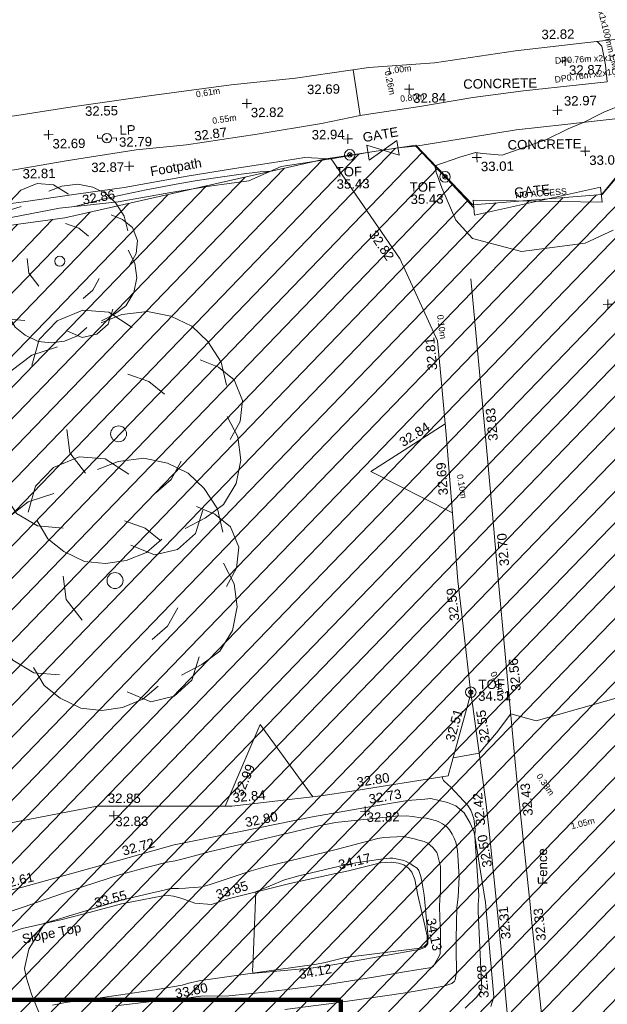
# Model space of a CAD drawing. Header units: millimetres. Extents: x -287732 to 520720, y -103372 to 287754.
# Tile 296 of 380: x 161566 to 184944, y 149983 to 189154. Entities that reach past the tile are written whole.
import ezdxf

# ---------------------------------------------------------------- set-up
doc = ezdxf.new("R2010")
doc.units = ezdxf.units.MM
for name, pattern in [('IMPORT-HIDDEN2 _3_', [4762.5, 3175, -1587.5]), ('IMPORT-UG_DRAINAGE_UNIDENTIFIED_QLB2 _2_', [2700, 1500, -300.0000000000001, 0, -250, 150, -300.0000000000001, 0, -200]), ('IMPORT-UG_ELEC_LV_QLB2 _2_', [2700, 1500, -300.0000000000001, 0, -250, 150, -300.0000000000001, 0, -200]), ('IMPORT-UG_ELEC_STREET LIGHTING_QLB2 _2_', [2700, 1500, -300.0000000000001, 0, -250, 150, -300.0000000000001, 0, -200])]:
    doc.linetypes.add(name, pattern=pattern)
for name, color, linetype, lineweight, true_color in [('00__TOPO__TOP_OF_FENCE_SYMBOL', 7, 'Continuous', 9, 0x666666), ('00_TOPO_FENCE', 7, 'Continuous', 9, 0x3f7f4f), ('00_TOPO_FOOTPATH', 7, 'Continuous', 9, 0xa50000), ('00_TOPO_FURN_LAMP_POST', 7, 'Continuous', 9, 0x666666), ('00_TOPO_GATE', 7, 'Continuous', 9, 0xa50000), ('00_TOPO_LEVEL_SPOT', 7, 'Continuous', 9, 0x666666), ('00_TOPO_TOP_OF_FENCE', 7, 'Continuous', 9, 0x666666), ('00_TOPO_TREE', 7, 'Continuous', 9, 0x666666), ('00_TOPO_VEGETATION', 7, 'Continuous', 9, 0x52a552), ('00_UAV_FENCE', 7, 'Continuous', 9, 0x264c2f), ('00_UAV_GATE', 7, 'Continuous', 9, 0xa50000), ('00_UAV_LEVEL_SPOT', 7, 'Continuous', 9, 0x666666), ('00_UAV_SLOPE_BOTTOM', 30, 'Continuous', 9, 0xff7f00), ('00_UAV_SLOPE_TOP', 40, 'Continuous', 9, 0xffbf00), ('00_UAV_TOP_OF_FENCE', 6, 'Continuous', 9, 0xff00ff), ('01_DTM_CONTOUR_MJR', 7, 'Continuous', 9, 0x7f3f00), ('01_DTM_CONTOUR_MNR', 7, 'Continuous', 9, 0xa5a552), ('12333-PUM-2D-U-0001-C01 - Rev2_REVIT IMPORT_dwg', 7, 'Continuous', 9, 0x767676), ('A_RHA_Line', 7, 'Continuous', 9, 0x00a600), ('PUM-CHAMBER EXTENTS', 6, 'IMPORT-HIDDEN2 _3_', 9, 0xff00ff), ('PUM-ELECTRIC-LV-QLB2', 1, 'IMPORT-UG_ELEC_LV_QLB2 _2_', 9, 0xff0000), ('PUM-UNABLE TO SURVEY', 190, 'Continuous', 9, 0x7f00ff), ('PUM-UNIDENTIFIED-QLB2', 150, 'IMPORT-UG_DRAINAGE_UNIDENTIFIED_QLB2 _2_', 9, 0x007fff)]:
    doc.layers.add(name, color=color, linetype=linetype, lineweight=lineweight, true_color=true_color)
for name, color, linetype, lineweight in [('00_TOPO_ROAD_EDGE', 7, 'Continuous', 9), ('00_TOPO_SURFACE', 7, 'Continuous', 9), ('00_TOPO_SURVEY_TEXT', 7, 'Continuous', 9), ('GEN-TEXT', 7, 'Continuous', 9)]:
    doc.layers.add(name, color=color, linetype=linetype, lineweight=lineweight)
doc.styles.add('Arial_1', font='arial.ttf', dxfattribs={"height": 250})
doc.styles.add('Swis721 Lt BT_2', font='swissl.ttf', dxfattribs={"height": 375})

# ---------------------------------------------------------------- blocks, each defined once
blk = doc.blocks.new('12333-PUM-2D-U-0001-C01 - Rev2_REVIT IMPORT_dwg_CONIFEROUS_TREE_2-2077527-Site Location Plan Proposed')
at = {"layer": '00_TOPO_TREE', "color": 254, "true_color": 0xcccccc, "flags": 128}
for points in [[(534066087.0929633, 725733843.0327543), (534066281.7199099, 725734491.7892429), (534066735.8494518, 725734945.9187847), (534067384.6059403, 725735205.42138), (534068033.3624287, 725735140.5457312), (534068617.2432683, 725734751.291838)], [(534067838.7354822, 725734881.043136), (534068357.7406729, 725735075.6700824), (534069006.4971614, 725735140.5457312), (534069590.3780012, 725735010.7944335), (534070109.3831918, 725734751.291838), (534070498.6370848, 725734362.037945), (534070823.0153292, 725733843.0327543), (534070952.7666268, 725733259.1519146)], [(534065503.2121236, 725731183.1311516), (534065178.8338795, 725731767.0119911), (534065049.0825817, 725732415.7684796), (534065178.8338795, 725733129.4006171), (534065568.0877725, 725733713.2814566), (534066087.0929633, 725734102.5353496), (534066735.8494518, 725734297.1622962)], [(534070304.0101385, 725733907.9084032), (534070758.1396804, 725733713.2814566), (534071147.3935735, 725733388.9032125), (534071342.0205199, 725732869.8980215), (534071277.1448711, 725732350.8928308), (534071017.6422758, 725731896.7632889)], [(534068487.4919707, 725733583.5301589), (534069006.4971614, 725733388.9032125), (534069395.7510545, 725733064.5249681)], [(534067384.6059403, 725731118.2555026), (534066995.3520472, 725731637.2606936), (534066930.4763982, 725732221.1415331)], [(534070952.7666268, 725732480.6441286), (534071212.2692223, 725731961.6389378), (534071277.1448711, 725731377.7580981), (534071147.3935735, 725730793.8772584), (534070823.0153292, 725730274.8720677), (534070368.8857872, 725729950.4938235), (534069849.8805965, 725729690.9912279)], [(534066800.7251006, 725729755.866877), (534066151.9686121, 725729820.7425258), (534065632.9634213, 725730145.12077), (534065308.5851771, 725730664.1259607), (534065243.7095283, 725731248.0068004), (534065438.3364747, 725731831.88764)], [(534069785.0049476, 725731377.7580981), (534069525.5023523, 725730923.6285561), (534069136.2484592, 725730599.2503119)], [(534069265.9997569, 725729431.4886327), (534068876.7458637, 725729107.1103884), (534068357.7406729, 725728912.4834418), (534067838.7354822, 725728847.607793), (534067319.7302914, 725728912.4834418), (534066800.7251006, 725729171.9860373), (534066411.4712076, 725729496.3642814), (534066151.9686121, 725729950.4938235)], [(534070304.0101385, 725730145.12077), (534070109.3831918, 725729561.2399302), (534069655.25365, 725729171.9860373), (534069071.3728102, 725729042.2347397), (534068487.4919707, 725729301.737335)]]:
    blk.add_lwpolyline(points, dxfattribs=at)
at = {"layer": '00_TOPO_TREE', "color": 254, "true_color": 0xcccccc}
blk.add_circle((534068227.9893752, 725732091.3902354), 200.1345612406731, dxfattribs=at)
blk = doc.blocks.new('12333-PUM-2D-U-0001-C01 - Rev2_REVIT IMPORT_dwg_MSL_Lamp_Post_SYM-2077199-Site Location Plan Proposed')
at = {"layer": '00_TOPO_FURN_LAMP_POST', "color": 254, "true_color": 0xcccccc, "flags": 128}
for points in [[(-500.1060478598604, 0), (-1000.212095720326, 0), (-1000.212095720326, 316.7338303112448)], [(500.1060478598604, 0), (1000.21209571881, 0), (1000.21209571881, -316.7338303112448)]]:
    blk.add_lwpolyline(points, dxfattribs=at)
at = {"layer": '00_TOPO_FURN_LAMP_POST', "color": 254, "true_color": 0xcccccc}
blk.add_circle((0, 0), 500.1060478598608, dxfattribs=at)
blk = doc.blocks.new('12333-PUM-2D-U-0001-C01 - Rev2_REVIT IMPORT_dwg__U51-2077578-Site Location Plan Proposed')
at = {"layer": '00_TOPO_GATE', "color": 9, "true_color": 0xe1aaaa, "flags": 128}
blk.add_lwpolyline([(42.30385725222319, -297.0023293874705), (-42.30385725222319, 297.0023293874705), (1241.721594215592, -126.1619294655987), (1157.113879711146, 467.8427293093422)], close=True, dxfattribs=at)
blk = doc.blocks.new('12333-PUM-2D-U-0001-C01 - Rev2_REVIT IMPORT_dwg__U52-2077579-Site Location Plan Proposed')
at = {"layer": '00_TOPO_GATE', "color": 9, "true_color": 0xe1aaaa, "flags": 128}
blk.add_lwpolyline([(25.41827112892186, -298.9212463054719), (-25.41827112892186, 298.9212463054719), (5108.923205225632, 133.3461428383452), (5058.086662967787, 731.188635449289)], close=True, dxfattribs=at)
blk = doc.blocks.new('12333-PUM-2D-U-0001-C01 - Rev2_REVIT IMPORT_dwg_MM-2077200-Site Location Plan Proposed')
at = {"layer": '00_TOPO_LEVEL_SPOT', "color": 254, "true_color": 0xcccccc, "flags": 128}
for points in [[(0, -500.0000000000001), (0, 0), (-500.0000000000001, 0)], [(500.0000000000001, 0), (0, 0), (0, 500.0000000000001)]]:
    blk.add_lwpolyline(points, dxfattribs=at)
blk = doc.blocks.new('12333-PUM-2D-U-0001-C01 - Rev2_REVIT IMPORT_dwg_CONIFEROUS_TREE-2077251-Site Location Plan Proposed')
at = {"layer": '00_TOPO_TREE', "color": 254, "true_color": 0xcccccc, "flags": 128}
for points in [[(-1889.403682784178, 1545.875740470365), (-1717.639711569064, 2118.422311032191), (-1316.857112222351, 2519.204910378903), (-744.3105416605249, 2748.223538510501), (-171.763971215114, 2690.968881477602), (343.5279423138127, 2347.440939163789)], [(-343.5279423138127, 2461.950253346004), (114.5093140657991, 2633.714224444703), (687.0558846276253, 2690.968881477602), (1202.347798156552, 2576.459567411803), (1660.385054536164, 2347.440939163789), (2003.912996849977, 2003.912996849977), (2290.18628213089, 1545.875740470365), (2404.695596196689, 1030.583826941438)], [(-2404.695596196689, -801.5651986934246), (-2690.968881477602, -286.2732852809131), (-2805.478195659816, 286.2732852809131), (-2690.968881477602, 916.0745128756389), (-2347.440939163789, 1431.36642628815), (-1889.403682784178, 1774.894368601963), (-1316.857112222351, 1946.658339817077)], [(1832.149025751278, 1603.130397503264), (2232.93162509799, 1431.36642628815), (2576.459567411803, 1145.093141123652), (2748.223538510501, 687.0558846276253), (2690.968881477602, 229.0186282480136), (2461.950253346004, -171.763971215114)], [(229.0186282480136, 1316.857112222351), (687.0558846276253, 1145.093141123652), (1030.583826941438, 858.8198558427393)], [(2404.695596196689, 343.5279423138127), (2633.714224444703, -114.5093140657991), (2690.968881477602, -629.8012275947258), (2576.459567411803, -1145.093141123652), (2290.18628213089, -1603.130397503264), (1889.403682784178, -1889.403682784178), (1431.36642628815, -2118.422311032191)], [(-744.3105416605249, -858.8198558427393), (-1087.838483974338, -400.7825993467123), (-1145.093141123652, 114.5093140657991)], [(-1259.602455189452, -2061.167653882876), (-1832.149025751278, -2003.912996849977), (-2290.18628213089, -1717.639711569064), (-2576.459567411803, -1259.602455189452), (-2633.714224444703, -744.3105416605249), (-2461.950253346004, -229.0186282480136)], [(1374.111769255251, -629.8012275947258), (1145.093141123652, -1030.583826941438), (801.5651986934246, -1316.857112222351)], [(1832.149025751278, -1717.639711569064), (1660.385054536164, -2232.93162509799), (1259.602455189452, -2576.459567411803), (744.3105416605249, -2690.968881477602), (229.0186282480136, -2461.950253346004)], [(916.0745128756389, -2347.440939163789), (572.5465705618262, -2633.714224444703), (114.5093140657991, -2805.478195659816), (-343.5279423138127, -2862.732852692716), (-801.5651986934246, -2805.478195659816), (-1259.602455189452, -2576.459567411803), (-1603.130397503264, -2290.18628213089), (-1832.149025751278, -1889.403682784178)]]:
    blk.add_lwpolyline(points, dxfattribs=at)
at = {"layer": '00_TOPO_TREE', "color": 254, "true_color": 0xcccccc}
blk.add_circle((0, 0), 176.6246020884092, dxfattribs=at)
blk = doc.blocks.new('12333-PUM-2D-U-0001-C01 - Rev2_REVIT IMPORT_dwg__U78-2077608-Site Location Plan Proposed')
at = {"layer": '00_UAV_GATE', "color": 9, "true_color": 0xe1aaaa, "flags": 128}
blk.add_lwpolyline([(-25.41827112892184, 298.9212463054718), (25.41827112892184, -298.9212463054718), (-5108.923205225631, -133.3461428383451), (-5058.086662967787, -731.1886354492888)], close=True, dxfattribs=at)
blk = doc.blocks.new('12333-PUM-2D-U-0001-C01 - Rev2_REVIT IMPORT_dwg_MSL_Node_LineworkTOF-2077248-Site Location Plan Proposed')
at = {"layer": '00__TOPO__TOP_OF_FENCE_SYMBOL', "color": 254, "true_color": 0xcccccc, "flags": 128}
for points in [[(165.3591892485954, 165.3591892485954), (0, 0), (-165.3591892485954, 165.3591892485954)], [(165.3591892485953, -165.3591892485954), (0, 0), (-165.3591892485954, -165.3591892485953)]]:
    blk.add_lwpolyline(points, dxfattribs=at)
at = {"layer": '00__TOPO__TOP_OF_FENCE_SYMBOL', "color": 254, "true_color": 0xcccccc}
for radius in [562.5594001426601, 233.853208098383]:
    blk.add_circle((0, 0), radius, dxfattribs=at)
blk = doc.blocks.new('12333-PUM-2D-U-0001-C01 - Rev2_REVIT IMPORT_dwg_UAV-2077255-Site Location Plan Proposed')
at = {"layer": '00_UAV_LEVEL_SPOT', "color": 254, "true_color": 0xcccccc, "flags": 128}
for points in [[(0, -500.0000000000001), (0, 0), (-500.0000000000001, 0)], [(500.0000000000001, 0), (0, 0), (0, 500.0000000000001)]]:
    blk.add_lwpolyline(points, dxfattribs=at)
blk = doc.blocks.new('12333-PUM-2D-U-0001-C01 - Rev2_REVIT IMPORT_dwg_MSL_Node_LineworkTOF-2077201-Site Location Plan Proposed')
at = {"layer": '00__TOPO__TOP_OF_FENCE_SYMBOL', "color": 254, "true_color": 0xcccccc, "flags": 128}
for points in [[(165.3591892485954, 165.3591892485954), (0, 0), (-165.3591892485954, 165.3591892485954)], [(165.3591892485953, -165.3591892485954), (0, 0), (-165.3591892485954, -165.3591892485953)]]:
    blk.add_lwpolyline(points, dxfattribs=at)
at = {"layer": '00__TOPO__TOP_OF_FENCE_SYMBOL', "color": 254, "true_color": 0xcccccc}
for radius in [562.5594001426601, 233.853208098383]:
    blk.add_circle((0, 0), radius, dxfattribs=at)
blk = doc.blocks.new('12333-PUM-2D-U-0001-C01 - Rev2_REVIT IMPORT_dwg_MGS62954_T2_Galway_ITM_3d_Rev1-2077680-Site Location Plan Proposed')
at = {"layer": '00_TOPO_FENCE', "color": 254, "true_color": 0xcccccc}
blk.add_line((534080560.6465706, 725736199.7249339), (534079089.706109, 725735982.6870704), dxfattribs=at)
at = {"layer": '00_TOPO_FENCE', "color": 254, "true_color": 0xcccccc, "flags": 128}
for points in [[(534089819.8181641, 725734364.0279521), (534091587.8681737, 725736440.7020699), (534092625.7930987, 725737541.3462248), (534097629.2555963, 725737998.4735422), (534105021.721773, 725738801.3791058), (534107412.8342192, 725739013.897784), (534109747.2000771, 725739215.477581), (534111269.5559804, 725739309.8737594), (534111565.4135019, 725739349.1290561), (534112422.2685639, 725735423.3515906), (534113518.8731127, 725730255.5723001), (534114553.873535, 725720679.9188492)], [(534084736.3132299, 725733931.760563), (534083702.6926469, 725735094.4357015), (534082468.651852, 725736428.5140647), (534081760.0643075, 725736370.5653338)]]:
    blk.add_lwpolyline(points, dxfattribs=at)
at = {"layer": '00_TOPO_FOOTPATH', "color": 254, "true_color": 0xcccccc, "flags": 128}
for points in [[(534048380.8926959, 725733805.3617029), (534051404.8877957, 725734133.4299015), (534054750.0257494, 725734498.1554894), (534057260.7288721, 725734766.131496), (534059525.9743461, 725734997.5792483), (534062080.0533819, 725735330.6792617), (534064331.4164699, 725735525.0418363), (534066478.1114933, 725735754.5814434), (534068550.0955523, 725736076.9933017), (534071346.7820883, 725736468.2548326), (534073354.2506836, 725736638.3443124), (534076166.4515932, 725737011.3752475), (534078730.935949, 725737383.9475698), (534080280.6208058, 725737676.7111665), (534080030.3167347, 725739507.5337886)], [(534082468.651852, 725736428.5140647), (534084689.8169116, 725736747.9614198), (534086474.9225988, 725737004.4299549), (534088413.2394424, 725737175.2506272), (534089936.6856776, 725737328.8929453), (534091592.3319272, 725737479.6838331), (534092625.7930987, 725737541.3462248)], [(534079089.706109, 725735982.6870704), (534078049.0715628, 725736054.328202), (534076720.3586649, 725735858.8648909), (534075238.7315319, 725735665.8502871), (534073356.8451687, 725735387.5688556), (534070846.5319447, 725734978.9219357), (534068931.1370717, 725734748.0802054), (534066834.2026293, 725734483.979869), (534065423.8192201, 725734321.7143017), (534063805.2035002, 725734136.6455272), (534061912.8399652, 725733916.8772883), (534060158.0540732, 725733719.7431765), (534058514.0457522, 725733545.5513664), (534057433.0991516, 725733432.1944396), (534056255.579345, 725733277.3455896), (534054571.737803, 725733115.0358073), (534052882.112075, 725732933.3238752), (534051040.8603336, 725732728.8830935), (534049097.738756, 725732519.9682964)]]:
    blk.add_lwpolyline(points, dxfattribs=at)
at = {"layer": '00_TOPO_ROAD_EDGE', "color": 254, "true_color": 0xcccccc, "flags": 128}
blk.add_lwpolyline([(534049166.8347232, 725736036.3873852), (534052077.9519004, 725736301.7413015), (534054047.129259, 725736498.4014407), (534056106.2844405, 725736767.9867526), (534058127.5571446, 725736994.8318716), (534060649.0315709, 725737281.643234), (534063155.7470049, 725737513.6608075), (534066625.2664149, 725737921.5449387), (534068829.5700359, 725738225.9236958), (534071903.0580063, 725738608.7035432), (534075175.8924517, 725738984.3894305), (534077729.599429, 725739211.8085356), (534080664.1829662, 725739589.0084883), (534083267.9059826, 725739718.0286187), (534086509.2554448, 725740143.6784401), (534089260.2899566, 725740412.9397565), (534092685.2740358, 725740739.9427481)], dxfattribs=at)
at = {"layer": '00_TOPO_SURFACE', "color": 254, "true_color": 0xcccccc, "flags": 128}
blk.add_lwpolyline([(534080280.6208058, 725737676.7111665), (534080525.8585052, 725737723.0410191), (534082657.7134101, 725737991.0207857), (534084771.6343562, 725738319.0004151), (534086791.0552496, 725738547.4308517), (534089015.7755635, 725738749.8005006), (534090127.5941032, 725738848.9961091), (534090076.0401391, 725739520.2983634), (534089941.943459, 725740269.4398012), (534089759.9385664, 725740460.6440922)], dxfattribs=at)
at = {"layer": '00_TOPO_VEGETATION', "color": 254, "true_color": 0xcccccc, "flags": 128}
blk.add_lwpolyline([(534079089.706109, 725735982.6870704), (534077107.4490384, 725735701.4455252), (534075803.4358929, 725735155.7743704), (534074242.3401212, 725734968.6056678), (534072688.4736475, 725734754.1856192), (534070589.9404671, 725734418.4856968), (534068254.1179713, 725734208.5613723), (534066393.0580396, 725733874.6943495), (534064009.6505664, 725733373.5769926), (534061509.3260654, 725733261.5801309), (534058971.5291822, 725733123.2938733), (534055743.4118702, 725732677.8974553), (534051215.1617922, 725732306.7433043), (534045278.8563303, 725731679.1055425)], dxfattribs=at)
at = {"layer": '00_UAV_FENCE', "color": 254, "true_color": 0xcccccc, "flags": 128}
for points in [[(534065828.9635001, 725709778.2770001), (534069337.9635001, 725710396.277), (534069512.1946186, 725710393.1854879), (534074511.3945473, 725710304.4809691), (534074691.9635002, 725710301.2770001), (534078238.9635001, 725710645.2770001), (534079478.2987759, 725710816.4047271), (534083322.9635001, 725711347.277), (534083634.7951305, 725712408.0652512), (534084283.4714114, 725714614.7309977), (534084020.4526887, 725717300.979053), (534083843.4710001, 725719108.5185001), (534083647.724278, 725722285.1770046), (534083484.4710001, 725724934.5185001), (534083309.2241297, 725727272.1865741), (534083204.471, 725728669.5185), (534081752.7417334, 725731962.0285367), (534081745.471, 725731978.5185), (534079089.706109, 725735982.6870704)], [(534084566.4710001, 725731101.5185002), (534084941.2414995, 725726116.6528975), (534085104.4710001, 725723945.5185), (534085305.9987741, 725721131.8778507), (534085447.5775002, 725719155.219), (534085673.780219, 725716147.4232845), (534085996.5775002, 725711855.219), (534086056.6948432, 725711163.7040931), (534086489.6503397, 725706183.5242652), (534086541.5775001, 725705586.2190001), (534086924.9495795, 725701202.7571129), (534087230.5775002, 725697708.219), (534086066.2588428, 725696776.3391744), (534082164.4504026, 725693653.4685186), (534081658.6155, 725693248.616)], [(534083676.5432086, 725721817.491518), (534080456.5775001, 725723508.219), (534081610.8437002, 725724222.1235765), (534083452.4867655, 725725361.1653438)], [(534081619.6155, 725695485.6159999), (534084621.7436427, 725699480.6394203), (534085589.6155, 725700768.6160002), (534085327.4953504, 725704144.9693265), (534085212.5775, 725705625.2190001), (534084909.586341, 725709126.1092554), (534084817.5775002, 725710189.219), (534084346.5568454, 725714092.015847), (534084283.4714114, 725714614.7309977)], [(534077926.630276, 725710614.9858727), (534075873.5775, 725713521.219), (534075289.0133345, 725712214.3352635), (534074435.3462859, 725710305.83035)]]:
    blk.add_lwpolyline(points, dxfattribs=at)
at = {"layer": '00_UAV_SLOPE_BOTTOM', "color": 254, "true_color": 0xcccccc, "flags": 128}
blk.add_lwpolyline([(534065300.6238686, 725706986.9946927), (534066313.902, 725707218.1595), (534070144.6724779, 725708219.5773307), (534072380.9019999, 725708804.1595001), (534075025.1100173, 725709286.6687083), (534077893.902, 725709810.1595002), (534079950.2699833, 725710132.3654041), (534081684.902, 725710404.1595001), (534082380.9019999, 725710435.1595001), (534082618.902, 725710459.1595), (534083270.9019999, 725710291.1595001), (534083603.902, 725710154.1595), (534083929.902, 725709872.1595001), (534084163.902, 725709455.1595001), (534084303.7987173, 725709125.9907534), (534084316.902, 725709095.1595), (534084716.902, 725706288.1595001), (534084864.1403317, 725704168.1531754), (534084977.902, 725702530.1595001), (534084863.902, 725702150.1595)], dxfattribs=at)
at = {"layer": '00_UAV_SLOPE_TOP', "color": 254, "true_color": 0xcccccc, "flags": 128}
for points in [[(534071601.902, 725703052.1595), (534069416.902, 725702782.1595001), (534067947.902, 725702600.1595001), (534067421.9019999, 725702510.1595001)], [(534065556.9019999, 725705346.1595001), (534066269.9019999, 725705576.1595001), (534067862.902, 725705910.1595), (534068998.7159233, 725706184.6836723), (534070241.902, 725706485.1595001), (534071886.902, 725706780.1595), (534072108.9019999, 725706785.1595), (534072317.902, 725706755.1595001), (534072565.902, 725706681.1595001), (534072762.9019999, 725706614.1595001), (534073152.902, 725706466.1595001), (534073828.9019999, 725706398.1595), (534073861.3037724, 725706408.8451909), (534074486.9020001, 725706615.1595), (534076948.9019999, 725707179.1595001), (534078713.242602, 725707531.8768867), (534079289.9019999, 725707647.1595001), (534080567.902, 725707934.1595001), (534080989.902, 725707956.1595001), (534081289.9019999, 725707920.1595), (534081492.902, 725707845.1595001), (534081678.902, 725707711.1595001), (534081807.9020001, 725707547.1595001), (534081916.902, 725707249.1595002), (534082032.9019999, 725706630.1595001), (534082186.9633693, 725705886.9050968), (534082368.902, 725705009.1595), (534082368.902, 725704696.1595001), (534082253.9020001, 725704584.1595001), (534082075.902, 725704518.1595), (534079092.902, 725704197.1595), (534078670.8867025, 725704101.3191377), (534078295.902, 725704016.1595002), (534077951.902, 725703959.1595), (534075495.902, 725703645.1595001), (534073732.1787094, 725703435.890393), (534073329.9020001, 725703388.1595), (534072856.902, 725703282.1595001), (534072593.9019999, 725703206.1595001), (534071601.902, 725703052.1595)]]:
    blk.add_lwpolyline(points, dxfattribs=at)
at = {"layer": '01_DTM_CONTOUR_MJR', "color": 254, "true_color": 0xcccccc, "flags": 128}
for points in [[(534090430.0000002, 725714420.0000001), (534086862.2316428, 725713478.0149349), (534085860, 725713780), (534085268.8223761, 725713029.0339919), (534084570.0000001, 725712230), (534083535.6733062, 725712070.8728164)], [(534083082.1341116, 725711314.0232176), (534083112.2570395, 725711229.6610901), (534083129.8719096, 725711165.9398274), (534083153.4772388, 725711138.2782035), (534083304.2121212, 725711015.2969698), (534083424.0087572, 725710904.2481835), (534084080.5869101, 725710165.7569479), (534084205.5457308, 725709969.0726225), (534084316.9729729, 725709633.6216216), (534084364.3039228, 725709196.5825516), (534084340, 725708940.0000002), (534084452.8030225, 725706558.9097788), (534084445.7748025, 725706349.5357338), (534084429.5592022, 725706242.5423534), (534084422.5952014, 725706091.0464451), (534084421.898213, 725705932.6862141), (534084505.1613889, 725703084.8986096), (534084509.1379311, 725702926.5154265), (534084506.5057251, 725702858.6607323), (534084473.1443371, 725702763.716778), (534084310.5709871, 725702545.7197058), (534083839.5626149, 725702095.2716875)]]:
    blk.add_lwpolyline(points, dxfattribs=at)
at = {"layer": '01_DTM_CONTOUR_MNR', "color": 254, "true_color": 0xcccccc, "flags": 128}
for points in [[(534090265.0323723, 725732944.6511443), (534089145.1956927, 725732447.2453448), (534086597.9221744, 725732162.7081757), (534084666.5523909, 725732707.3133285), (534084008.871722, 725733453.17721), (534083481.0042728, 725734740.7298917), (534083262.3498024, 725735378.7588936), (534083210.0000001, 725735630), (534084217.1990467, 725735957.2226439), (534084841.7829459, 725736127.6899226), (534085119.6564015, 725736085.5268037), (534085906.9555977, 725736000.8402803), (534087678.8919446, 725736602.9187045), (534088542.7013578, 725737000.8531672), (534089180.0000002, 725737260), (534089793.1680665, 725737556.6318974), (534089978.5554035, 725737638.4432285), (534090764.462625, 725737945.802331)], [(534068848.2285606, 725734261.9550973), (534070003.8368936, 725734536.5264009), (534070710.4051126, 725734679.3340883), (534071710.4661247, 725734872.4417344), (534073064.1141157, 725735107.3627374), (534073751.9288729, 725735202.9430381), (534074762.2672065, 725735335.5870447), (534075506.4589631, 725735427.3320159), (534076257.3747249, 725735508.0025079), (534076696.1273216, 725735529.3257909)], [(534065890.0000001, 725706280), (534066319.2582047, 725706423.7944016), (534068204.9383315, 725707039.1852738), (534070217.7388917, 725707653.061499), (534071403.7376054, 725707959.0028769), (534072084.1710609, 725708107.7602824), (534072408.8674545, 725708164.9160037), (534072775.5196832, 725708242.2158315), (534073762.4365091, 725708492.7918869), (534077193.7019396, 725709251.045135), (534078146.4536924, 725709458.9026831), (534078813.7898393, 725709569.0113463), (534081198.2708886, 725709787.3154018), (534081636.6367615, 725709792.9146609), (534081862.9676329, 725709766.6505016), (534082216.5193385, 725709706.9738085), (534082416.1854487, 725709680.1055782), (534082529.0175352, 725709662.565455), (534082823.8326048, 725709571.779315), (534082921.4549742, 725709533.0037719), (534083059.1792453, 725709453.0660379), (534083214.3193786, 725709335.9921516), (534083340.5351045, 725709201.1840608), (534083445.5206239, 725709026.8117169), (534083518.1726274, 725708870.1054385), (534083577.3598196, 725708714.2876582), (534083641.2269873, 725708374.4150554), (534083690.2775289, 725707326.3232564), (534083634.3667529, 725706525.6966919), (534083580.4832805, 725706103.8044577), (534083546.3139103, 725705504.8444778), (534083523.6891025, 725704856.0657053), (534083516.6288864, 725704240.1022899), (534083526.1832269, 725703754.2667564), (534083520.6059644, 725703542.9911544), (534083456.3515237, 725703232.571242), (534083428.0964162, 725703181.3115098), (534083317.9549157, 725703095.4678937), (534082999.9386626, 725702983.6669164), (534081550.2896962, 725702756.5266469), (534080927.5239016, 725702678.0847688), (534078412.3242056, 725702370.6458873), (534076657.4611285, 725702175.8607738)], [(534066904.2328768, 725702172.8219178), (534066593.539235, 725702959.3969288), (534066407.7755777, 725703597.5511552), (534066339.830227, 725703980.6552563), (534066524.033309, 725704747.1897709), (534066556.0293872, 725704816.4258972), (534067180.0000002, 725705770.0000001), (534067764.9398355, 725705937.7773209), (534067941.9077772, 725705991.1422842), (534070006.2179585, 725706575.6605953), (534070330.1252804, 725706655.2296809), (534071585.083612, 725706933.7612555), (534071887.4478941, 725706996.9290057), (534072044.4252353, 725707029.490446), (534072204.345621, 725707058.2953596), (534072355.7095369, 725707065.1542236), (534072518.5929207, 725707054.5372931), (534072794.1154386, 725707067.4538089), (534072931.3876914, 725707077.0314591), (534073155.003495, 725707085.4298754), (534073462.2495741, 725707113.5456029), (534073779.4781885, 725707196.9650801), (534075413.3254778, 725707709.8267934), (534075984.4837149, 725707865.2051059), (534078441.3704581, 725708420.0158867), (534078816.2741576, 725708504.3983945), (534080480.2069806, 725708910.2191558), (534080639.4353867, 725708936.8131039), (534080694.4539538, 725708942.255977), (534081501.0718561, 725708965.1079834), (534081545.6438792, 725708959.6184419), (534081575.5462567, 725708953.5467081), (534081975.9618587, 725708855.4383287), (534082010.4997733, 725708845.5633237), (534082321.5061101, 725708759.7372711), (534082462.8358952, 725708690.6049634), (534082665.6510434, 725708508.2958863), (534082811.5606545, 725708313.4990157), (534082825.2814918, 725708282.3341907), (534082941.6809488, 725707809.8674772), (534082949.6501721, 725707756.5214558), (534082930.0828139, 725706752.8498653), (534082918.9225297, 725706622.4023716), (534082881.5674415, 725706196.8751807), (534082892.5144461, 725705666.3291211), (534082915.0804583, 725705197.7499357), (534082899.1516067, 725704730.5603876), (534082897.0555556, 725704605.2484397), (534082879.2924776, 725704286.9072126), (534082858.2044939, 725704216.2698619), (534082587.1068377, 725703785.7991452), (534082524.1269051, 725703742.7779164), (534081534.0645471, 725703598.3670312), (534080367.1219, 725703425.0473908), (534078624.2135642, 725703172.8811929), (534078305.8085863, 725703125.4777141), (534078157.2199067, 725703108.0959394), (534077088.4862501, 725702996.4648849), (534076012.7269439, 725702883.6661807), (534074438.3095587, 725702753.8943065), (534073326.0038587, 725702758.6096823), (534073031.4420577, 725702732.130816), (534072854.4512374, 725702702.8332437), (534072153.1637638, 725702651.2075193), (534071482.2008901, 725702591.2034668), (534069923.4316689, 725702441.5820448)]]:
    blk.add_lwpolyline(points, dxfattribs=at)
blk.add_lwpolyline([(534082083.4509851, 725707612.7924485), (534082161.7084136, 725707368.9049456), (534082212.5560196, 725707106.0075845), (534082284.5655175, 725706627.8242264), (534082298.5708178, 725706493.3993256), (534082407.7022809, 725705057.3577431), (534082410.9302326, 725705024.0981914), (534082409.0962974, 725704989.3536408), (534082400.0675678, 725704694.5945947), (534082396.2170089, 725704678.735093), (534082287.8566511, 725704557.3602382), (534082265.8686067, 725704542.6146387), (534082103.0037454, 725704479.7434458), (534082049.9299027, 725704469.2365025), (534079364.362372, 725704033.5179783), (534078986.1520915, 725703971.0020481), (534078301.028174, 725703861.661199), (534077982.3175594, 725703827.1389229), (534077820.0742545, 725703814.6883109), (534075510.7684212, 725703633.9052632), (534075482.6024027, 725703635.3157895), (534075410.0000001, 725703640.0000001), (534075409.0672349, 725703799.7395834), (534075417.1944571, 725703893.4974878), (534075590, 725706870.0000001), (534076745.044934, 725707325.4519824), (534077315.5537687, 725707483.9435833), (534079161.3574757, 725707882.0159814), (534079582.6964837, 725707959.9139241), (534080581.1377435, 725708091.4972819), (534080941.0386055, 725708122.7246354), (534081068.7700812, 725708114.914493), (534081325.5513492, 725708064.575487), (534081502.9142071, 725708016.5932695), (534081560.1664534, 725707995.1719725), (534081732.2754808, 725707889.61319), (534081777.4391891, 725707869.445946), (534081798.6728063, 725707858.6533045), (534081829.8274764, 725707831.3478734), (534081859.9182191, 725707805.9563836), (534082018.596096, 725707700.4627581)], close=True, dxfattribs=at)
for name, p, xscale, yscale, zscale in [('12333-PUM-2D-U-0001-C01 - Rev2_REVIT IMPORT_dwg_MM-2077200-Site Location Plan Proposed', (534088466.5871824, 725739703.8054394), 0.375, 0.375, 0.375), ('12333-PUM-2D-U-0001-C01 - Rev2_REVIT IMPORT_dwg_MM-2077200-Site Location Plan Proposed', (534082244.9516809, 725738696.7731147), 0.375, 0.375, 0.375), ('12333-PUM-2D-U-0001-C01 - Rev2_REVIT IMPORT_dwg_MM-2077200-Site Location Plan Proposed', (534075779.3803807, 725738235.9554523), 0.375, 0.375, 0.375), ('12333-PUM-2D-U-0001-C01 - Rev2_REVIT IMPORT_dwg_MM-2077200-Site Location Plan Proposed', (534088135.284704, 725737751.8291192), 0.375, 0.375, 0.375), ('12333-PUM-2D-U-0001-C01 - Rev2_REVIT IMPORT_dwg_MM-2077200-Site Location Plan Proposed', (534067868.0305274, 725737132.7662828), 0.375, 0.375, 0.375), ('12333-PUM-2D-U-0001-C01 - Rev2_REVIT IMPORT_dwg_MSL_Lamp_Post_SYM-2077199-Site Location Plan Proposed', (534070191.1176609, 725736957.9711876), 0.375, 0.375, 0.375), ('12333-PUM-2D-U-0001-C01 - Rev2_REVIT IMPORT_dwg_MM-2077200-Site Location Plan Proposed', (534079772.6815419, 725736755.6818259), 0.375, 0.375, 0.375), ('12333-PUM-2D-U-0001-C01 - Rev2_REVIT IMPORT_dwg_MSL_Node_LineworkTOF-2077201-Site Location Plan Proposed', (534079838.3456478, 725736124.5310098), 0.375, 0.375, 0.375), ('12333-PUM-2D-U-0001-C01 - Rev2_REVIT IMPORT_dwg_MM-2077200-Site Location Plan Proposed', (534084894.4910212, 725735932.1398183), 0.375, 0.375, 0.375), ('12333-PUM-2D-U-0001-C01 - Rev2_REVIT IMPORT_dwg_MM-2077200-Site Location Plan Proposed', (534089208.181461, 725736102.8178804), 0.375, 0.375, 0.375), ('12333-PUM-2D-U-0001-C01 - Rev2_REVIT IMPORT_dwg_MM-2077200-Site Location Plan Proposed', (534071054.4401144, 725735822.4562966), 0.375, 0.375, 0.375), ('12333-PUM-2D-U-0001-C01 - Rev2_REVIT IMPORT_dwg_MSL_Node_LineworkTOF-2077201-Site Location Plan Proposed', (534083612.4584665, 725735183.6709279), 0.375, 0.375, 0.375), ('12333-PUM-2D-U-0001-C01 - Rev2_REVIT IMPORT_dwg_UAV-2077255-Site Location Plan Proposed', (534090000.0000001, 725730000.0000001), 0.375, 0.375, 0.375), ('12333-PUM-2D-U-0001-C01 - Rev2_REVIT IMPORT_dwg_CONIFEROUS_TREE-2077251-Site Location Plan Proposed', (534070450.9635001, 725725186.2770001), 1.8, 1.8, 1.8), ('12333-PUM-2D-U-0001-C01 - Rev2_REVIT IMPORT_dwg_CONIFEROUS_TREE-2077251-Site Location Plan Proposed', (534070204.9635001, 725719351.277), 1.8, 1.8, 1.8), ('12333-PUM-2D-U-0001-C01 - Rev2_REVIT IMPORT_dwg_MSL_Node_LineworkTOF-2077248-Site Location Plan Proposed', (534084278.4895291, 725714663.5008651), 0.375, 0.375, 0.375), ('12333-PUM-2D-U-0001-C01 - Rev2_REVIT IMPORT_dwg_UAV-2077255-Site Location Plan Proposed', (534070000.0000001, 725710000.0000001), 0.375, 0.375, 0.375), ('12333-PUM-2D-U-0001-C01 - Rev2_REVIT IMPORT_dwg_UAV-2077255-Site Location Plan Proposed', (534080000.0000001, 725710000.0000001), 0.375, 0.375, 0.375)]:
    blk.add_blockref(name, p, dxfattribs=dict(xscale=xscale, yscale=yscale, zscale=zscale))
for name, p in [('12333-PUM-2D-U-0001-C01 - Rev2_REVIT IMPORT_dwg__U51-2077578-Site Location Plan Proposed', (534080560.6465706, 725736199.7249339)), ('12333-PUM-2D-U-0001-C01 - Rev2_REVIT IMPORT_dwg_CONIFEROUS_TREE_2-2077527-Site Location Plan Proposed', (0, 0)), ('12333-PUM-2D-U-0001-C01 - Rev2_REVIT IMPORT_dwg__U52-2077579-Site Location Plan Proposed', (534084736.3132299, 725733931.760563)), ('12333-PUM-2D-U-0001-C01 - Rev2_REVIT IMPORT_dwg__U78-2077608-Site Location Plan Proposed', (534089819.8181641, 725734364.0279521))]:
    blk.add_blockref(name, p)
at = {"layer": '00_TOPO_FOOTPATH', "color": 251, "true_color": 0x666666, "char_height": 375, "attachment_point": 1, "line_spacing_factor": 1.005061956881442, "style": 'Swis721 Lt BT_2'}
for s, insert, width, rotation in [('32.87', (534073647.0761648, 725737162.4243445), 1495.902363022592, 6.222847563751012), ('Footpath', (534071863.1193348, 725735783.40648), 2436.183848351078, 8.938448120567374), ('32.86', (534069144.1582443, 725734700.1228925), 1495.902363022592, 8.871243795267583)]:
    blk.add_mtext(s, dxfattribs=dict(at, insert=insert, width=width, rotation=rotation))
at = {"layer": '00_TOPO_FOOTPATH', "color": 251, "true_color": 0x666666, "insert": (534066810.2836827, 725735783.0309007), "char_height": 375, "width": 1495.902363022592, "attachment_point": 1, "line_spacing_factor": 1.005061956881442, "style": 'Swis721 Lt BT_2'}
blk.add_mtext('32.81', dxfattribs=at)
at = {"layer": '00_TOPO_FURN_LAMP_POST', "char_height": 375, "attachment_point": 1, "line_spacing_factor": 1.005061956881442, "style": 'Swis721 Lt BT_2'}
for s, insert, width in [('LP', (534070694.6467791, 725737456.4341546), 707.5855621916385), ('32.79', (534070669.875587, 725736977.978775), 1495.902363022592)]:
    blk.add_mtext(s, dxfattribs=dict(at, insert=insert, width=width))
at = {"layer": '00_TOPO_GATE', "color": 251, "true_color": 0x666666, "insert": (534080341.9114931, 725736985.8434331), "char_height": 375, "width": 1567.13580888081, "attachment_point": 1, "rotation": 8.740375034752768, "line_spacing_factor": 1.005061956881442, "style": 'Swis721 Lt BT_2'}
blk.add_mtext('GATE', dxfattribs=at)
at = {"layer": '00_TOPO_LEVEL_SPOT', "char_height": 375, "width": 1495.902363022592, "attachment_point": 1, "line_spacing_factor": 1.005061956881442, "style": 'Swis721 Lt BT_2'}
for s, insert in [('32.87', (534088619.4269378, 725739526.8039225)), ('32.84', (534082397.8269378, 725738519.8039227)), ('32.82', (534075932.2269377, 725738059.0039225)), ('32.97', (534088394.7557679, 725738303.0412577)), ('32.69', (534068020.8269377, 725736955.8039225)), ('32.94', (534078338.7106506, 725737132.7822001)), ('32.87', (534069546.3337063, 725735988.5874349)), ('33.01', (534085047.3269379, 725735755.1039226)), ('33.06', (534089361.0269377, 725735925.8039225))]:
    blk.add_mtext(s, dxfattribs=dict(at, insert=insert))
at = {"layer": '00_TOPO_ROAD_EDGE', "color": 251, "true_color": 0x666666, "char_height": 375, "width": 1495.902363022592, "attachment_point": 1, "line_spacing_factor": 1.005061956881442, "style": 'Swis721 Lt BT_2'}
for s, insert in [('32.82', (534087547.6746203, 725740963.9074317)), ('32.69', (534078183.5804493, 725738941.4140358)), ('32.55', (534069338.9388006, 725738232.1949624))]:
    blk.add_mtext(s, dxfattribs=dict(at, insert=insert))
at = {"layer": '00_TOPO_SURVEY_TEXT', "color": 251, "true_color": 0x666666, "char_height": 375, "width": 3286.236302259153, "attachment_point": 1, "line_spacing_factor": 1.005061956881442, "style": 'Swis721 Lt BT_2'}
for insert in [(534084399.5000002, 725739045.6296078), (534086123.0722952, 725736596.6035194)]:
    blk.add_mtext('CONCRETE', dxfattribs=dict(at, insert=insert))
at = {"layer": '00_TOPO_TOP_OF_FENCE', "char_height": 375, "attachment_point": 1, "line_spacing_factor": 1.005061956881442, "style": 'Swis721 Lt BT_2'}
for s, insert, width in [('TOF', (534079269.6184949, 725735641.3264004), 1163.479615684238), ('35.43', (534079295.211202, 725735155.4197901), 1495.902363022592), ('TOF', (534082201.750403, 725734983.02762), 1163.479615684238), ('35.43', (534082227.34311, 725734497.1210097), 1495.902363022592)]:
    blk.add_mtext(s, dxfattribs=dict(at, insert=insert, width=width))
at = {"layer": '00_UAV_FENCE', "color": 251, "true_color": 0x666666, "char_height": 375, "attachment_point": 1, "line_spacing_factor": 1.005061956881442, "style": 'Swis721 Lt BT_2'}
for s, insert, width, rotation in [('32.82', (534080839.6254041, 725733150.0123473), 1495.902363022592, 303.3791577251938), ('32.81', (534082796.6910838, 725727484.4652622), 1495.902363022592, 94.28724651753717), ('32.83', (534085161.7885691, 725724635.6385797), 1495.902363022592, 94.29950364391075), ('32.84', (534081562.9655964, 725724774.8079817), 1495.902363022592, 31.73646544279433), ('32.69', (534083138.0562933, 725722504.2452823), 1495.902363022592, 93.52612596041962), ('32.70', (534085521.6512073, 725719645.2679448), 1495.902363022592, 94.0968294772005), ('32.59', (534083503.2182599, 725717501.530568), 1495.902363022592, 95.59217894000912), ('32.56', (534085895.2328397, 725714661.6289278), 1495.902363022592, 94.30086040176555), ('32.51', (534083230.1761998, 725712787.5858507), 1495.902363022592, 73.61865823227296), ('32.55', (534084632.7666742, 725712622.2783353), 1495.902363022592, 96.84907633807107), ('32.99', (534074777.92532, 725710805.023631), 1495.902363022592, 65.9012121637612), ('32.80', (534079658.2103343, 725711341.1753397), 1495.902363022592, 7.86170303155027), ('32.85', (534069770.9411169, 725710883.9019176), 1495.902363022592, 358.9834650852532), ('32.84', (534074723.0523749, 725710817.27072), 1495.902363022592, 4.356634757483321), ('32.42', (534084394.6449624, 725709332.47723), 1495.902363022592, 94.94644580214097), ('32.43', (534086294.5205749, 725709685.3660597), 1495.902363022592, 94.96855755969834), ('Fence', (534086813.1762022, 725706954.8086213), 1681.10932225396, 89.35589288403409), ('32.31', (534085325.0310169, 725704801.0354952), 1495.902363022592, 94.43920209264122), ('32.33', (534086727.7832951, 725704705.235689), 1495.902363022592, 94.98046480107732)]:
    blk.add_mtext(s, dxfattribs=dict(at, insert=insert, width=width, rotation=rotation))
at = {"layer": '00_UAV_GATE', "color": 251, "true_color": 0x666666, "insert": (534086337.6207234, 725734693.3066027), "char_height": 375, "width": 1567.13580888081, "attachment_point": 1, "rotation": 4.804783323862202, "line_spacing_factor": 1.005061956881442, "style": 'Swis721 Lt BT_2'}
blk.add_mtext('GATE', dxfattribs=at)
at = {"layer": '00_UAV_LEVEL_SPOT', "char_height": 375, "width": 1495.902363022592, "attachment_point": 1, "line_spacing_factor": 1.005061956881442, "style": 'Swis721 Lt BT_2'}
for s, insert in [('32.83', (534070051.8765643, 725709949.1441547)), ('32.82', (534080051.8765643, 725709949.1441547))]:
    blk.add_mtext(s, dxfattribs=dict(at, insert=insert))
at = {"layer": '00_UAV_SLOPE_BOTTOM', "color": 251, "true_color": 0x666666, "char_height": 375, "width": 1495.902363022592, "attachment_point": 1, "line_spacing_factor": 1.005061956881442, "style": 'Swis721 Lt BT_2'}
for s, insert, rotation in [('32.73', (534080120.5958571, 725710660.3251199), 8.905092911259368), ('32.80', (534075182.1484834, 725709818.7319422), 10.34142505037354), ('32.72', (534070261.2934809, 725708761.9350595), 14.650087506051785), ('32.50', (534084635.6497511, 725707660.9344832), 98.60564104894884), ('32.61', (534065434.2121041, 725707525.4243983), 12.851267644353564), ('32.28', (534084413.7078255, 725702476.8248129), 93.97291742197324)]:
    blk.add_mtext(s, dxfattribs=dict(at, insert=insert, rotation=rotation))
at = {"layer": '00_UAV_SLOPE_TOP', "color": 251, "true_color": 0x666666, "char_height": 375, "attachment_point": 1, "line_spacing_factor": 1.005061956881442, "style": 'Swis721 Lt BT_2'}
for s, insert, width, rotation in [('34.17', (534078856.1117709, 725708067.9186436), 1495.902363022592, 11.861487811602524), ('33.85', (534073960.9692706, 725706954.5732855), 1495.902363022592, 16.435608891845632), ('33.55', (534069125.3728071, 725706724.7858834), 1495.902363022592, 13.587697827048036), ('Slope Top', (534066225.6817483, 725705333.5036112), 2763.857699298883, 10.571089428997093), ('34.13', (534082719.6177216, 725705731.8834676), 1495.902363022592, 280.5584893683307), ('34.12', (534077219.0580292, 725703730.8053477), 1495.902363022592, 10.148882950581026), ('33.80', (534072279.7254539, 725703052.6221795), 1495.902363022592, 10.624954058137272)]:
    blk.add_mtext(s, dxfattribs=dict(at, insert=insert, width=width, rotation=rotation))
at = {"layer": '00_UAV_TOP_OF_FENCE', "color": 251, "true_color": 0x666666, "char_height": 375, "attachment_point": 1, "line_spacing_factor": 1.005061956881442, "style": 'Swis721 Lt BT_2'}
for s, insert, width in [('TOF', (534084592.5840464, 725715152.0097923), 1163.479615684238), ('34.51', (534084570.1604046, 725714688.6330875), 1495.902363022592)]:
    blk.add_mtext(s, dxfattribs=dict(at, insert=insert, width=width))
blk = doc.blocks.new('12333-PUM-2D-U-0001-C01 - Rev2_REVIT IMPORT_dwg-1620468-Site Location Plan Proposed')
at = {"layer": 'PUM-CHAMBER EXTENTS', "true_color": 0xfff4d4}
h = blk.add_hatch(dxfattribs=at)
h.set_pattern_fill('FP_14', style=0, pattern_type=2)
h.set_pattern_definition([(45, (-533641079.65, -725615854.3560001), (-618.7184335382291, 618.7184335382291), [])])
h.paths.add_polyline_path([(403919.3501528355, 57112.64382128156), (422583.3501528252, 59059.64382132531), (425379.3501529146, 57266.64382137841), (446445.3501529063, 59135.64382132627), (445962.3501528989, 65972.64382138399), (472441.3501528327, 70954.64382134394), (475862.3501529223, 83851.64382134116), (472404.350152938, 114549.6438213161), (470529.3501529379, 123488.6438213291), (451569.3501528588, 121705.6438213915), (448766.3501529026, 118521.6438213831), (443614.3501529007, 118196.6438213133), (441393.3501528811, 120608.6438213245), (437801.3501529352, 120123.6438213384), (427379.3501529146, 117955.6438213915), (414454.3501528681, 116426.6438212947), (403467.3501529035, 115261.6438213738), (398244.3501529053, 114380.6438213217), (392331.3501528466, 110751.6438213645), (389433.3501529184, 106835.6438212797), (388966.3501528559, 103227.6438213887), (391008.3501528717, 96414.64382130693), (397227.3501529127, 88458.64382130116), (396038.3501528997, 85269.64382128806), (397110.6486418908, 81772.81873260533), (398121.3501528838, 78636.6438213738), (399845.3501529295, 78913.64382137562), (400589.3501528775, 74987.64382128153), (403820.5567114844, 57642.95396067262)])
at = {"layer": 'GEN-TEXT', "color": 253, "true_color": 0xaaaaaa}
for p, q in [((429067.9948137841, 121020.2884823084), (429138.7054919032, 121090.9991604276)), ((429138.7054919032, 121020.2884823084), (429067.9948137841, 121090.9991604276))]:
    blk.add_line(p, q, dxfattribs=at)
at = {"layer": 'PUM-UNABLE TO SURVEY', "color": 7, "true_color": 0xfff4d4, "flags": 128}
blk.add_lwpolyline([(399850.5491070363, 78886.20955548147), (399845.3501529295, 78913.64382137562), (398121.3501528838, 78636.6438213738), (397043.3501529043, 81981.64382134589), (396038.3501528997, 85269.6438212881), (397227.3501529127, 88458.64382130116), (391008.3501528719, 96414.64382130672), (388966.3501528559, 103227.6438213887), (389433.3501529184, 106835.6438212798), (392331.3501528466, 110751.6438213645), (398244.3501529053, 114380.6438213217), (403467.3501529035, 115261.6438213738), (414454.3501528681, 116426.6438212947), (427379.3501529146, 117955.6438213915), (437801.3501529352, 120123.6438213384), (441393.3501528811, 120608.6438213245), (443614.3501529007, 118196.6438213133), (448766.3501529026, 118521.6438213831), (451569.3501528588, 121705.6438213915), (470529.3501529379, 123488.6438213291), (472404.350152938, 114549.6438213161), (475862.3501529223, 83851.64382134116), (472441.3501528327, 70954.64382134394)], dxfattribs=at)
blk.add_blockref('12333-PUM-2D-U-0001-C01 - Rev2_REVIT IMPORT_dwg_MGS62954_T2_Galway_ITM_3d_Rev1-2077680-Site Location Plan Proposed', (-533641079.6498471, -725615854.3561786))
at = {"layer": 'PUM-ELECTRIC-LV-QLB2', "char_height": 250, "attachment_point": 2, "line_spacing_factor": 0.9417779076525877, "style": 'Arial_1'}
for s, insert, width, rotation in [('DP0.64m x1x100mm EMPTY', (449147.7910630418, 125142.0660846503), 5438.958326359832, 283.0586957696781), ('DP0.76m x2x100mm', (448608.862533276, 124060.591284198), 3893.2779916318, 2.2086599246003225), ('0.26m', (440534.2729847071, 123132.1554816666), 1160.025439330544, 281.1666762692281), ('1.00m', (440772.4533462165, 123757.1810243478), 1160.025439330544, 5.824679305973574), ('DP0.76m x2x100mm', (448563.374749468, 123436.6558817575), 3893.2779916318, 6.898186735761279), ('0.61m', (433143.5953893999, 122974.9543810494), 1160.025439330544, 8.324802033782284), ('0.80m', (441274.5954156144, 122635.2720028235), 1160.025439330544, 5.5779309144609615), ('0.55m', (433777.5530858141, 121902.8833466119), 1160.025439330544, 7.57803824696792), ('0.10m', (442419.2786076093, 113376.532497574), 1160.025439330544, 276.3419047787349), ('0.10m', (443114.1486179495, 107027.2965796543), 1160.025439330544, 278.890111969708), ('0.18m', (444399.4507379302, 99200.31498212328), 1160.025439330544, 292.64664470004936), ('0.38m', (446208.1405075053, 95157.7094209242), 1160.025439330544, 303.401935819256), ('1.05m', (447533.060478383, 93641.43420067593), 1160.025439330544, 13.704837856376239)]:
    blk.add_mtext(s, dxfattribs=dict(at, insert=insert, width=width, rotation=rotation))
at = {"layer": 'PUM-UNIDENTIFIED-QLB2', "insert": (446331.3353163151, 118733.8174297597), "char_height": 250, "width": 2454.724016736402, "attachment_point": 2, "rotation": 3.60956657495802, "line_spacing_factor": 0.9417779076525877, "style": 'Arial_1'}
blk.add_mtext('NO ACCESS', dxfattribs=at)

msp = doc.modelspace()

# ---------------------------------------------------------------- linework, layer by layer
at = {"layer": 'A_RHA_Line', "color": 1, "lineweight": 140, "true_color": 0xff0000}
for p, q in [((140337.8514295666, 150158.2957203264), (174337.8514295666, 150158.2957203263)), ((174337.8514295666, 150158.2957203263), (174337.8514295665, 111883.409255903))]:
    msp.add_line(p, q, dxfattribs=at)

# ---------------------------------------------------------------- block references
at = {"layer": '12333-PUM-2D-U-0001-C01 - Rev2_REVIT IMPORT_dwg', "color": 254, "linetype": 'IMPORT-UG_ELEC_STREET LIGHTING_QLB2 _2_', "true_color": 0xffd4d4, "rotation": 0.9999999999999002}
msp.add_blockref('12333-PUM-2D-U-0001-C01 - Rev2_REVIT IMPORT_dwg-1620468-Site Location Plan Proposed', (-261895.0770586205, 55869.5817132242), dxfattribs=at)

doc.saveas('drawing.dxf')
